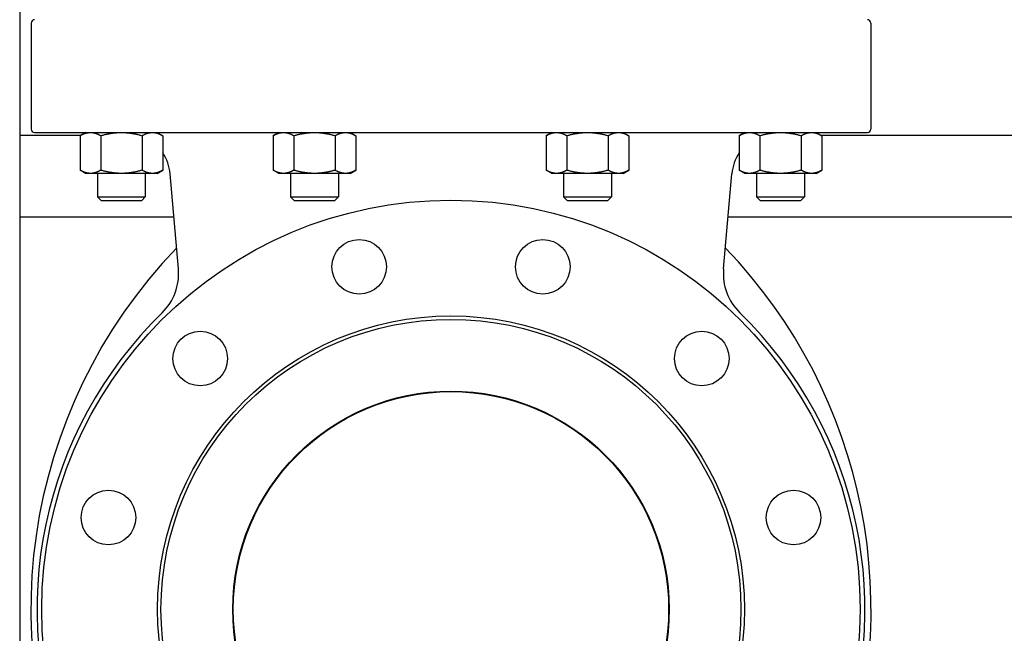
# Model space of a CAD drawing. Header units: inches. Extents: x 5 to 1128, y -85 to 748.
# Tile 493 of 656: x 603 to 621, y 347 to 359. Entities that reach past the tile are written whole.
import ezdxf

# ---------------------------------------------------------------- set-up
doc = ezdxf.new("R2010")
doc.units = ezdxf.units.IN
doc.header["$LTSCALE"] = 32
doc.header["$MEASUREMENT"] = 0
doc.layers.add('Visible (ANSI)', color=7, linetype='Continuous', lineweight=30)

msp = doc.modelspace()

# ---------------------------------------------------------------- linework, layer by layer
at = {"layer": 'Visible (ANSI)'}
for p, q in [((602.87563, 372.35867), (602.87563, 336.60867)), ((603.08463, 358.66617), (603.08463, 356.72467)), ((618.47663, 358.66617), (618.47663, 356.72467)), ((603.14763, 356.66167), (618.41363, 356.66167)), ((604.08412, 356.66167), (603.98264, 356.60308)), ((605.39753, 356.66086), (605.49761, 356.60308)), ((607.62257, 356.66167), (607.52109, 356.60308)), ((608.93457, 356.66167), (609.03606, 356.60308)), ((612.62669, 356.66167), (612.52521, 356.60308)), ((613.93869, 356.66167), (614.04018, 356.60308)), ((616.16374, 356.66086), (616.06366, 356.60308)), ((617.47714, 356.66167), (617.57863, 356.60308)), ((603.99232, 356.60867), (602.87563, 356.60867)), ((603.98264, 356.60308), (603.98264, 355.97026)), ((604.36138, 356.60308), (604.36138, 355.97026)), ((605.11887, 356.60308), (605.11887, 355.97026)), ((605.49761, 356.60308), (605.49761, 355.97026)), ((607.52109, 356.60308), (607.52109, 355.97026)), ((607.89983, 356.60308), (607.89983, 355.97026)), ((608.65731, 356.60308), (608.65731, 355.97026)), ((609.03606, 356.60308), (609.03606, 355.97026)), ((612.52521, 356.60308), (612.52521, 355.97026)), ((612.90395, 356.60308), (612.90395, 355.97026)), ((613.66144, 356.60308), (613.66144, 355.97026)), ((614.04018, 356.60308), (614.04018, 355.97026)), ((616.06366, 356.60308), (616.06366, 355.97026)), ((616.4424, 356.60308), (616.4424, 355.97026)), ((617.19988, 356.60308), (617.19988, 355.97026)), ((621.37563, 356.60867), (617.56894, 356.60867)), ((617.57863, 356.60308), (617.57863, 355.97026)), ((604.08412, 355.91167), (603.98264, 355.97026)), ((604.17201, 355.91167), (604.08412, 355.91167)), ((604.74012, 355.91167), (604.17201, 355.91167)), ((604.30262, 355.91167), (604.30262, 355.48332)), ((605.30824, 355.91167), (604.74012, 355.91167)), ((605.17762, 355.91167), (605.17762, 355.48332)), ((605.39612, 355.91167), (605.30824, 355.91167)), ((605.39612, 355.91167), (605.49761, 355.97026)), ((605.78448, 354.1602), (605.63168, 355.90675)), ((607.62257, 355.91167), (607.52109, 355.97026)), ((607.71046, 355.91167), (607.62257, 355.91167)), ((608.27857, 355.91167), (607.71046, 355.91167)), ((607.84107, 355.91167), (607.84107, 355.48332)), ((608.84668, 355.91167), (608.27857, 355.91167)), ((608.71607, 355.91167), (608.71607, 355.48332)), ((608.93457, 355.91167), (608.84668, 355.91167)), ((608.93457, 355.91167), (609.03606, 355.97026)), ((612.62669, 355.91167), (612.52521, 355.97026)), ((612.71458, 355.91167), (612.62669, 355.91167)), ((613.28269, 355.91167), (612.71458, 355.91167)), ((612.84519, 355.91167), (612.84519, 355.48332)), ((613.85081, 355.91167), (613.28269, 355.91167)), ((613.72019, 355.91167), (613.72019, 355.48332)), ((613.93869, 355.91167), (613.85081, 355.91167)), ((613.93869, 355.91167), (614.04018, 355.97026)), ((615.77678, 354.1602), (615.92959, 355.90675)), ((616.16514, 355.91167), (616.06366, 355.97026)), ((616.25303, 355.91167), (616.16514, 355.91167)), ((616.82114, 355.91167), (616.25303, 355.91167)), ((616.38364, 355.91167), (616.38364, 355.48332)), ((617.38925, 355.91167), (616.82114, 355.91167)), ((617.25864, 355.91167), (617.25864, 355.48332)), ((617.47714, 355.91167), (617.38925, 355.91167)), ((617.47714, 355.91167), (617.57863, 355.97026)), ((604.30262, 355.48332), (605.17762, 355.48332)), ((604.36877, 355.41717), (604.30262, 355.48332)), ((604.36877, 355.41717), (605.11147, 355.41717)), ((605.11147, 355.41717), (605.17762, 355.48332)), ((607.84107, 355.48332), (608.71607, 355.48332)), ((607.90722, 355.41717), (607.84107, 355.48332)), ((607.90722, 355.41717), (608.64992, 355.41717)), ((608.64992, 355.41717), (608.71607, 355.48332)), ((612.84519, 355.48332), (613.72019, 355.48332)), ((612.91134, 355.41717), (612.84519, 355.48332)), ((612.91134, 355.41717), (613.65404, 355.41717)), ((613.65404, 355.41717), (613.72019, 355.48332)), ((616.38364, 355.48332), (617.25864, 355.48332)), ((616.44979, 355.41717), (616.38364, 355.48332)), ((616.44979, 355.41717), (617.19249, 355.41717)), ((617.19249, 355.41717), (617.25864, 355.48332)), ((605.7015, 355.10867), (602.87563, 355.10867)), ((621.37563, 355.10867), (615.85976, 355.10867))]:
    msp.add_line(p, q, dxfattribs=at)
for centre, radius in [((610.78063, 347.92117), 7.5), ((609.09831, 354.19969), 0.5), ((612.46296, 354.19969), 0.5), ((610.78063, 347.92117), 5.378), ((610.78063, 347.92117), 5.315), ((606.18444, 352.51736), 0.5), ((615.37683, 352.51736), 0.5), ((610.78063, 347.92117), 4), ((610.78063, 347.92117), 3.99), ((604.50211, 349.60349), 0.5), ((617.05915, 349.60349), 0.5)]:
    msp.add_circle(centre, radius, dxfattribs=at)
for centre, radius, start, end in [((603.14763, 358.66617), 0.063, 90, 180), ((618.41363, 358.66617), 0.063, 0, 90), ((603.14763, 356.72467), 0.063, 180, 270), ((618.41363, 356.72467), 0.063, 270, 0), ((604.80783, 355.83467), 0.827, 5, 33.480325), ((616.75344, 355.83467), 0.827, 146.519675, 175), ((612.62846, 347.92117), 9.54783, 136.081373, 207.662302), ((608.93281, 347.92117), 9.54783, 338.457142, 43.918627), ((604.78829, 354.07304), 1, 314.247392, 5), ((616.77298, 354.07304), 1, 175, 225.752608), ((610.78063, 347.92117), 7.588, 134.247392, 45.752608)]:
    msp.add_arc(centre, radius, start, end, dxfattribs=at)
for points, weights in [([(603.98264, 356.60308), (604.08412, 356.66167), (604.17201, 356.66167)], [1.01001874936, 1.04314139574, 1]), ([(604.17201, 356.66167), (604.2599, 356.66167), (604.36138, 356.60308)], [1, 1.04314139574, 1.01001874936]), ([(604.36138, 356.60308), (604.56435, 356.66167), (604.74012, 356.66167)], [1.01001874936, 1.04314139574, 1]), ([(604.74012, 356.66167), (604.9159, 356.66167), (605.11887, 356.60308)], [1, 1.04314139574, 1.01001874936]), ([(605.11887, 356.60308), (605.22035, 356.66167), (605.30824, 356.66167)], [1.01001874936, 1.04314139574, 1]), ([(605.30824, 356.66167), (605.39612, 356.66167), (605.49761, 356.60308)], [1, 1.04314139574, 1.01001874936]), ([(607.52109, 356.60308), (607.62257, 356.66167), (607.71046, 356.66167)], [1.01001874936, 1.04314139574, 1]), ([(607.71046, 356.66167), (607.79835, 356.66167), (607.89983, 356.60308)], [1, 1.04314139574, 1.01001874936]), ([(607.89983, 356.60308), (608.1028, 356.66167), (608.27857, 356.66167)], [1.01001874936, 1.04314139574, 1]), ([(608.27857, 356.66167), (608.45435, 356.66167), (608.65731, 356.60308)], [1, 1.04314139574, 1.01001874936]), ([(608.65731, 356.60308), (608.7588, 356.66167), (608.84668, 356.66167)], [1.01001874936, 1.04314139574, 1]), ([(608.84668, 356.66167), (608.93457, 356.66167), (609.03606, 356.60308)], [1, 1.04314139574, 1.01001874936]), ([(612.52521, 356.60308), (612.62669, 356.66167), (612.71458, 356.66167)], [1.01001874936, 1.04314139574, 1]), ([(612.71458, 356.66167), (612.80247, 356.66167), (612.90395, 356.60308)], [1, 1.04314139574, 1.01001874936]), ([(612.90395, 356.60308), (613.10692, 356.66167), (613.28269, 356.66167)], [1.01001874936, 1.04314139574, 1]), ([(613.28269, 356.66167), (613.45847, 356.66167), (613.66144, 356.60308)], [1, 1.04314139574, 1.01001874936]), ([(613.66144, 356.60308), (613.76292, 356.66167), (613.85081, 356.66167)], [1.01001874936, 1.04314139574, 1]), ([(613.85081, 356.66167), (613.93869, 356.66167), (614.04018, 356.60308)], [1, 1.04314139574, 1.01001874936]), ([(616.06366, 356.60308), (616.16514, 356.66167), (616.25303, 356.66167)], [1.01001874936, 1.04314139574, 1]), ([(616.25303, 356.66167), (616.34092, 356.66167), (616.4424, 356.60308)], [1, 1.04314139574, 1.01001874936]), ([(616.4424, 356.60308), (616.64537, 356.66167), (616.82114, 356.66167)], [1.01001874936, 1.04314139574, 1]), ([(616.82114, 356.66167), (616.99692, 356.66167), (617.19988, 356.60308)], [1, 1.04314139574, 1.01001874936]), ([(617.19988, 356.60308), (617.30137, 356.66167), (617.38925, 356.66167)], [1.01001874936, 1.04314139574, 1]), ([(617.38925, 356.66167), (617.47714, 356.66167), (617.57863, 356.60308)], [1, 1.04314139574, 1.01001874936]), ([(604.17201, 355.91167), (604.08412, 355.91167), (603.98264, 355.97026)], [1, 1.04314139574, 1.01001874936]), ([(604.36138, 355.97026), (604.2599, 355.91167), (604.17201, 355.91167)], [1.01001874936, 1.04314139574, 1]), ([(604.74012, 355.91167), (604.56435, 355.91167), (604.36138, 355.97026)], [1, 1.04314139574, 1.01001874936]), ([(605.11887, 355.97026), (604.9159, 355.91167), (604.74012, 355.91167)], [1.01001874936, 1.04314139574, 1]), ([(605.30824, 355.91167), (605.22035, 355.91167), (605.11887, 355.97026)], [1, 1.04314139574, 1.01001874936]), ([(605.49761, 355.97026), (605.39612, 355.91167), (605.30824, 355.91167)], [1.01001874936, 1.04314139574, 1]), ([(607.71046, 355.91167), (607.62257, 355.91167), (607.52109, 355.97026)], [1, 1.04314139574, 1.01001874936]), ([(607.89983, 355.97026), (607.79835, 355.91167), (607.71046, 355.91167)], [1.01001874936, 1.04314139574, 1]), ([(608.27857, 355.91167), (608.1028, 355.91167), (607.89983, 355.97026)], [1, 1.04314139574, 1.01001874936]), ([(608.65731, 355.97026), (608.45435, 355.91167), (608.27857, 355.91167)], [1.01001874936, 1.04314139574, 1]), ([(608.84668, 355.91167), (608.7588, 355.91167), (608.65731, 355.97026)], [1, 1.04314139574, 1.01001874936]), ([(609.03606, 355.97026), (608.93457, 355.91167), (608.84668, 355.91167)], [1.01001874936, 1.04314139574, 1]), ([(612.71458, 355.91167), (612.62669, 355.91167), (612.52521, 355.97026)], [1, 1.04314139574, 1.01001874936]), ([(612.90395, 355.97026), (612.80247, 355.91167), (612.71458, 355.91167)], [1.01001874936, 1.04314139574, 1]), ([(613.28269, 355.91167), (613.10692, 355.91167), (612.90395, 355.97026)], [1, 1.04314139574, 1.01001874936]), ([(613.66144, 355.97026), (613.45847, 355.91167), (613.28269, 355.91167)], [1.01001874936, 1.04314139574, 1]), ([(613.85081, 355.91167), (613.76292, 355.91167), (613.66144, 355.97026)], [1, 1.04314139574, 1.01001874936]), ([(614.04018, 355.97026), (613.93869, 355.91167), (613.85081, 355.91167)], [1.01001874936, 1.04314139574, 1]), ([(616.25303, 355.91167), (616.16514, 355.91167), (616.06366, 355.97026)], [1, 1.04314139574, 1.01001874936]), ([(616.4424, 355.97026), (616.34092, 355.91167), (616.25303, 355.91167)], [1.01001874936, 1.04314139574, 1]), ([(616.82114, 355.91167), (616.64537, 355.91167), (616.4424, 355.97026)], [1, 1.04314139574, 1.01001874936]), ([(617.19988, 355.97026), (616.99692, 355.91167), (616.82114, 355.91167)], [1.01001874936, 1.04314139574, 1]), ([(617.38925, 355.91167), (617.30137, 355.91167), (617.19988, 355.97026)], [1, 1.04314139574, 1.01001874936]), ([(617.57863, 355.97026), (617.47714, 355.91167), (617.38925, 355.91167)], [1.01001874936, 1.04314139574, 1])]:
    msp.add_rational_spline(points, weights, degree=2, dxfattribs=at)

doc.saveas('drawing.dxf')
